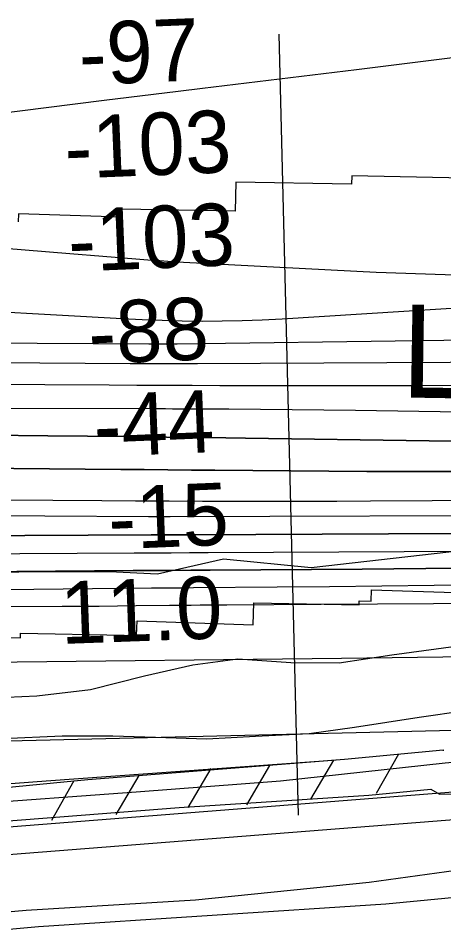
# Model space of a CAD drawing. Extents: x 3508733 to 3546731, y 546897 to 572481.
# Drawn here: x 3534551 to 3535009, y 561954 to 562929 of the extents above; entities that cross this region are included whole.
import ezdxf

# ---------------------------------------------------------------- set-up
doc = ezdxf.new("R2010")
doc.units = 0
for name, color, linetype in [('V-FLOD-BASE', 7, 'Continuous'), ('V-LEVE-TOET', 7, 'Continuous'), ('V-RIVR-EDGE', 7, 'Continuous'), ('V-RIVR-RANG', 7, 'Continuous'), ('V-ROAD-CNTR', 7, 'Continuous'), ('V-RRAP-FSHR', 7, 'Continuous'), ('V-RRAP-RVMT', 7, 'Continuous'), ('V-RRAP-RVMT-IDEN', 7, 'Continuous'), ('V-SITE-VEGE', 7, 'Continuous'), ('V-SURV-LINE', 7, 'Continuous'), ('V-TOPO-DPTH', 7, 'Continuous'), ('V-TOPO-MAJR', 7, 'Continuous'), ('V-TOPO-MINR', 7, 'Continuous'), ('V-TOPO-WATR', 7, 'Continuous')]:
    doc.layers.add(name, color=color, linetype=linetype)

msp = doc.modelspace()

# ---------------------------------------------------------------- linework, layer by layer
at = {"layer": 'V-FLOD-BASE'}
msp.add_lwpolyline([(3532710.45, 562040.61), (3532907.8, 562036.26), (3533054.05, 562032.42), (3533261.96, 562026.2), (3533512.77, 562021.89), (3533708.99, 562021.66), (3533810.05, 562022.98), (3533971.6, 562021.93), (3534038.02, 562025.37), (3534206.16, 562037.17), (3534387.26, 562051.78), (3534513.1, 562063.43), (3534724.18, 562080.08), (3534928.17, 562093.28), (3534994.62, 562099.66), (3535003.96, 562094.28), (3535028.65, 562095.2), (3535215.62, 562109.75), (3535302.06, 562118.27), (3535302.12, 562118.28)], dxfattribs=at)
at = {"layer": 'V-LEVE-TOET'}
for points in [[(3536056.52, 562014.26), (3535948.09, 562039.45), (3535773.65, 562101.73), (3535656.09, 562153.45), (3535628.6, 562165.48), (3535615.73, 562170.31), (3535604.6, 562173.36), (3535592.85, 562173.48), (3535551.67, 562168.61), (3535408.81, 562158.32), (3535383.24, 562156.54), (3535357.07, 562154.73), (3535231.86, 562147.19), (3535010.18, 562127.7), (3534833.15, 562108.35), (3534677.93, 562096.41), (3534491.56, 562083.03), (3534318.08, 562065.99), (3534147.58, 562053.63), (3533987.15, 562049.38), (3533933.12, 562050.52)], [(3534380.39, 561953.86), (3534559.73, 561969.66), (3534741.97, 561980.73), (3534928.4, 561999.99), (3535053.12, 562016.94), (3535087.23, 562020.7), (3535101.67, 562021.54), (3535164.94, 562025.2), (3535267.19, 562027.8), (3535404.07, 562038.52), (3535565.16, 562050.39), (3535626.81, 562047.41), (3535672.54, 562037.55), (3535711.16, 562022.47), (3535857.44, 561964), (3535975.05, 561917.57)]]:
    msp.add_lwpolyline(points, dxfattribs=at)
at = {"layer": 'V-RIVR-EDGE'}
msp.add_lwpolyline([(3533924.6, 562273.79), (3533952.81, 562273.72), (3533998.48, 562292.22), (3534053.16, 562311.9), (3534098.82, 562326.19), (3534151.67, 562332.66), (3534356.98, 562332.76), (3534649.34, 562333.83), (3534700.96, 562331.3), (3534771.84, 562347.34), (3534866.07, 562338.1), (3535058.23, 562359.84)], dxfattribs=at)
at = {"layer": 'V-RIVR-RANG'}
msp.add_line((3534852.51, 562071.7), (3534831.71, 562911.44), dxfattribs=at)
at = {"layer": 'V-ROAD-CNTR'}
msp.add_lwpolyline([(3535412.83, 562021.11), (3534946.57, 561976.32), (3534572.86, 561951.67), (3534297.18, 561926.9), (3534032.81, 561905.44)], dxfattribs=at)
at = {"layer": 'V-RRAP-FSHR'}
for p, q in [((3534890.18, 562131.03), (3534865.41, 562088.95)), ((3534959.87, 562137.55), (3534935.85, 562095.04)), ((3534758.38, 562122.07), (3534733.61, 562079.99)), ((3534821.24, 562125.19), (3534796.47, 562083.11)), ((3534680.83, 562114.51), (3534656.06, 562072.43)), ((3534611.07, 562108.72), (3534587.08, 562066.2))]:
    msp.add_line(p, q, dxfattribs=at)
for points in [[(3529520.03, 562301.45), (3530005.39, 562231.9), (3530463.26, 562162.52), (3530652.17, 562124.72), (3530699.67, 562125.28), (3530728.12, 562143.47), (3530785.02, 562179.86), (3530835.73, 562162.04), (3530871.39, 562134.3), (3530902.91, 562112.43), (3531136.15, 562100.24), (3531507.83, 562104.77), (3531883.57, 562094.27), (3532389.29, 562081.34), (3532875.91, 562077.71), (3533344.93, 562059.99), (3533650.72, 562055.72), (3533887.4, 562059.37), (3534147.49, 562076.22), (3534367.53, 562084.97), (3534626.01, 562110.18), (3534901.97, 562131.95), (3535007.86, 562142.19), (3535007.92, 562141.08)], [(3534865.21, 562129.06), (3534901.97, 562131.95), (3535007.86, 562142.19), (3535007.92, 562141.02)], [(3533674.67, 562056.09), (3533887.4, 562059.37), (3534147.49, 562076.22), (3534581.44, 562108.77), (3534869.21, 562129.45)]]:
    msp.add_lwpolyline(points, dxfattribs=at)
at = {"layer": 'V-RRAP-RVMT'}
for p, q in [((3534909.8, 562758.97), (3534909.67, 562750.12)), ((3535050.71, 562756.36), (3534909.8, 562758.97)), ((3534785.16, 562752.44), (3534784.56, 562721.09)), ((3534909.67, 562750.12), (3534785.16, 562752.44)), ((3534551.48, 562718.36), (3534551.14, 562709.62)), ((3534662.62, 562714.54), (3534551.48, 562718.36)), ((3534662.78, 562723.43), (3534662.62, 562714.54)), ((3534784.56, 562721.09), (3534662.78, 562723.43)), ((3534930.67, 562301.85), (3534931.1, 562314.19)), ((3534931.1, 562314.19), (3535054.51, 562309.97)), ((3534803.68, 562276.52), (3534804.58, 562300.07)), ((3534804.58, 562300.07), (3534917.68, 562298.01)), ((3534917.68, 562298.01), (3534917.76, 562302.27)), ((3534917.76, 562302.27), (3534930.67, 562301.85)), ((3534678.35, 562264.97), (3534678.93, 562280.72)), ((3534678.93, 562280.72), (3534803.68, 562276.52)), ((3534553.67, 562262.55), (3534553.85, 562267.49)), ((3534553.85, 562267.49), (3534665.26, 562265.42)), ((3534542.88, 562262.92), (3534553.67, 562262.55)), ((3534665.26, 562265.42), (3534678.35, 562264.97))]:
    msp.add_line(p, q, dxfattribs=at)
at = {"layer": 'V-SITE-VEGE'}
for points in [[(3534506.49, 562197.09), (3534571.14, 562199.96), (3534628.79, 562207.01), (3534687.1, 562221.69), (3534738.92, 562233.51), (3534787.16, 562240.07), (3534844.11, 562235.96), (3534896.39, 562235.43), (3534952.88, 562244.26), (3535021.71, 562253.54)], [(3535032.17, 562184.11), (3534982.16, 562176.98), (3534912.72, 562165.94), (3534863.89, 562159.38), (3534806.29, 562156.45), (3534753.97, 562153.45), (3534698.77, 562155.19), (3534652.96, 562156.83), (3534598.32, 562156.8), (3534534.26, 562153.92)]]:
    msp.add_lwpolyline(points, dxfattribs=at)
at = {"layer": 'V-SURV-LINE'}
for points in [[(3533967.89, 562014.2), (3535582.88, 562141.23)], [(3535585.23, 562111.32), (3533970.23, 561984.29)]]:
    msp.add_lwpolyline(points, dxfattribs=at)
at = {"layer": 'V-TOPO-DPTH'}
for points in [[(3536504.22, 562604.88), (3535853, 562494.94), (3535841.49, 562493.2), (3535829.95, 562491.72), (3535818.36, 562490.64), (3535806.74, 562489.82), (3535616.96, 562479.7), (3535510.41, 562475.1), (3535403.84, 562471.95), (3535297.22, 562470.97), (3535190.57, 562471.44), (3534795.52, 562477.17), (3534753.11, 562477.76), (3534710.7, 562478.3), (3534668.29, 562478.78), (3534625.88, 562479.22), (3534583.15, 562479.64), (3534519.37, 562480.23), (3534455.59, 562480.79), (3534391.82, 562481.3), (3534328.04, 562481.78), (3533592.42, 562487)], [(3536504.22, 562604.88), (3535853, 562494.94), (3535841.49, 562493.2), (3535829.95, 562491.72), (3535818.36, 562490.64), (3535806.74, 562489.82), (3535616.96, 562479.7), (3535510.41, 562475.1), (3535403.84, 562471.95), (3535297.22, 562470.97), (3535190.57, 562471.44), (3534795.52, 562477.17), (3534753.11, 562477.76), (3534710.7, 562478.3), (3534668.29, 562478.78), (3534625.88, 562479.22), (3534583.15, 562479.64), (3534519.37, 562480.23), (3534455.59, 562480.79), (3534391.82, 562481.3), (3534328.04, 562481.78), (3533592.42, 562487)], [(3533862.28, 562416.56), (3534004.12, 562415.25), (3534145.97, 562413.99), (3534287.82, 562412.82), (3534429.66, 562411.71), (3534641.17, 562410.11), (3534677.26, 562409.86), (3534713.36, 562409.65), (3534749.45, 562409.5), (3534785.55, 562409.38), (3534821.64, 562409.34), (3534857.74, 562409.35), (3534893.84, 562409.46), (3534929.93, 562409.62), (3535792.04, 562414.58), (3535799.65, 562414.62), (3535807.25, 562414.67), (3535814.86, 562414.71), (3535822.46, 562414.76), (3535835.37, 562414.83), (3535836.52, 562414.85), (3535839.96, 562414.98), (3535842.49, 562415.15), (3536790.17, 562568.34)], [(3533862.28, 562416.56), (3534004.12, 562415.25), (3534145.97, 562413.99), (3534287.82, 562412.82), (3534429.66, 562411.71), (3534641.17, 562410.11), (3534677.26, 562409.86), (3534713.36, 562409.65), (3534749.45, 562409.5), (3534785.55, 562409.38), (3534821.64, 562409.34), (3534857.74, 562409.35), (3534893.84, 562409.46), (3534929.93, 562409.62), (3535792.04, 562414.58), (3535799.65, 562414.62), (3535807.25, 562414.67), (3535814.86, 562414.71), (3535822.46, 562414.76), (3535835.37, 562414.83), (3535836.52, 562414.85), (3535839.96, 562414.98), (3535842.49, 562415.15), (3536790.17, 562568.34)], [(3536039.54, 562494.04), (3535878.65, 562474.65), (3535856.07, 562472.19), (3535833.47, 562470.09), (3535810.82, 562468.51), (3535788.14, 562467.28), (3535353.95, 562448.85), (3535247.02, 562445.12), (3535140.07, 562442.45), (3535033.09, 562441.39), (3534926.09, 562441.4), (3534762.65, 562442.64), (3534737.36, 562442.83), (3534712.07, 562443.04), (3534686.77, 562443.26), (3534661.48, 562443.48), (3534009.83, 562449.45), (3533932.07, 562450.16)], [(3533932.07, 562450.16), (3534009.83, 562449.45), (3534661.48, 562443.48), (3534686.77, 562443.26), (3534712.07, 562443.04), (3534737.36, 562442.83), (3534762.65, 562442.64), (3534926.09, 562441.4), (3535033.09, 562441.39), (3535140.07, 562442.45), (3535247.02, 562445.12), (3535353.95, 562448.85), (3535788.14, 562467.28), (3535810.82, 562468.51), (3535833.47, 562470.09), (3535856.07, 562472.19), (3535878.65, 562474.65), (3536039.54, 562494.04)], [(3536178.12, 562440.74), (3535863.07, 562399.79), (3535854.08, 562398.72), (3535845.07, 562397.77), (3535836.05, 562397.03), (3535827.01, 562396.41), (3535665.5, 562387.12), (3535575.67, 562382.67), (3535485.82, 562379.17), (3535395.92, 562377.08), (3535305.99, 562375.95), (3534735.27, 562373.24), (3534725.01, 562373.2), (3534714.76, 562373.15), (3534704.51, 562373.11), (3534694.25, 562373.07), (3534490.36, 562372.29), (3534378.15, 562372), (3534265.95, 562371.89), (3534153.75, 562372.08), (3534041.55, 562372.45), (3533601.11, 562374.45)], [(3533601.11, 562374.45), (3534041.55, 562372.45), (3534153.75, 562372.08), (3534265.95, 562371.89), (3534378.15, 562372), (3534490.36, 562372.29), (3534694.25, 562373.07), (3534704.51, 562373.11), (3534714.76, 562373.15), (3534725.01, 562373.2), (3534735.27, 562373.24), (3535305.99, 562375.95), (3535395.92, 562377.08), (3535485.82, 562379.17), (3535575.67, 562382.67), (3535665.5, 562387.12), (3535827.01, 562396.41), (3535836.05, 562397.03), (3535845.07, 562397.77), (3535854.08, 562398.72), (3535863.07, 562399.79), (3536178.12, 562440.74)], [(3536067.23, 562382.22), (3535995.17, 562374.91), (3535905.67, 562366.33), (3535878.3, 562363.97), (3535850.91, 562361.96), (3535823.48, 562360.47), (3535796.04, 562359.32), (3535330.24, 562344.39), (3535227.93, 562341.5), (3535125.61, 562339.12), (3535023.28, 562337.52), (3534920.93, 562336.44), (3534757.58, 562335.33), (3534736.9, 562335.18), (3534716.23, 562335.03), (3534695.55, 562334.87), (3534674.87, 562334.71), (3533882.99, 562328.22)], [(3536067.23, 562382.22), (3535995.17, 562374.91), (3535905.67, 562366.33), (3535878.3, 562363.97), (3535850.91, 562361.96), (3535823.48, 562360.47), (3535796.04, 562359.32), (3535330.24, 562344.39), (3535227.93, 562341.5), (3535125.61, 562339.12), (3535023.28, 562337.52), (3534920.93, 562336.44), (3534757.58, 562335.33), (3534736.9, 562335.18), (3534716.23, 562335.03), (3534695.55, 562334.87), (3534674.87, 562334.71), (3533882.99, 562328.22)], [(3533578.11, 562295.01), (3534598.42, 562296.48), (3534618.3, 562296.54), (3534638.17, 562296.65), (3534658.05, 562296.83), (3534677.92, 562297.06), (3534713.81, 562297.53), (3534717.67, 562297.57), (3534719.6, 562297.59), (3534721.53, 562297.61), (3534736.98, 562297.73), (3534746.64, 562297.8), (3534756.3, 562297.87), (3534765.95, 562297.94), (3534775.61, 562298), (3534877.04, 562298.61), (3534937.41, 562299), (3534997.78, 562299.42), (3535058.15, 562299.88)]]:
    msp.add_lwpolyline(points, dxfattribs=at)
at = {"layer": 'V-TOPO-MAJR'}
for points in [[(3535023.76, 562886.77), (3534914.71, 562873.2), (3534749.5, 562853.13), (3534723.01, 562849.89), (3534696.52, 562846.64), (3534670.03, 562843.37), (3534643.55, 562840.07), (3534521.33, 562824.81)], [(3534510.33, 562683.64), (3534558.6, 562679.7), (3534606.87, 562675.73), (3534677.8, 562669.86), (3534690.61, 562668.86), (3534703.42, 562667.94), (3534716.24, 562667.14), (3534729.07, 562666.41), (3534936.08, 562655.7), (3535052.41, 562651.55)], [(3533564.41, 562516.2), (3534027.84, 562511.95), (3534141.45, 562511.03), (3534255.07, 562510.26), (3534368.68, 562509.73), (3534482.3, 562509.36), (3534694.23, 562508.89), (3534701.88, 562508.87), (3534709.53, 562508.85), (3534717.18, 562508.82), (3534724.83, 562508.79), (3534777.59, 562508.56), (3534811.62, 562508.35), (3534845.65, 562508.07), (3534879.68, 562507.68), (3534913.7, 562507.22), (3535027.54, 562505.5)]]:
    msp.add_lwpolyline(points, dxfattribs=at)
at = {"layer": 'V-TOPO-MINR'}
for points in [[(3533931.78, 562646.66), (3534007.98, 562642.14), (3534662.9, 562605.64), (3534684.4, 562604.61), (3534705.91, 562603.79), (3534727.43, 562603.29), (3534748.95, 562603.02), (3534770.47, 562603.12), (3534791.99, 562603.52), (3534813.49, 562604.36), (3534834.98, 562605.49), (3535756.08, 562663.44), (3535778.85, 562665.42), (3535801.52, 562668.1), (3535824.04, 562671.86), (3535846.45, 562676.32), (3536721.03, 562872.16)], [(3533939.82, 562567.51), (3534070.5, 562563.77), (3534201.21, 562561.35), (3534331.94, 562559.81), (3534671.43, 562557.52), (3534689.55, 562557.43), (3534707.67, 562557.39), (3534725.78, 562557.4), (3534743.9, 562557.46), (3535083.15, 562559.19), (3535205.19, 562560.64), (3535327.19, 562563.17), (3535449.16, 562567.34), (3535571.09, 562572.61), (3535786.58, 562583.36), (3535800.71, 562584.37), (3535814.79, 562585.78), (3535828.8, 562587.78), (3535842.77, 562590.19), (3536911.98, 562797.95)], [(3533566.37, 562617.21), (3534301.26, 562585.73), (3534368.83, 562583.21), (3534436.41, 562581.18), (3534504.01, 562579.9), (3534571.62, 562579.11), (3534691.63, 562578.37), (3534699.24, 562578.35), (3534706.86, 562578.35), (3534714.47, 562578.41), (3534722.08, 562578.49), (3535503.67, 562589.29), (3535555.12, 562590.3), (3535606.57, 562591.72), (3535657.99, 562593.75), (3535709.4, 562596.18), (3535800.93, 562601.05), (3535806.55, 562601.48), (3535812.14, 562602.07), (3535817.71, 562602.9), (3535823.25, 562603.9), (3536055.11, 562651.06)], [(3533592.42, 562487), (3534328.04, 562481.78), (3534391.82, 562481.3), (3534455.59, 562480.79), (3534519.37, 562480.23), (3534583.15, 562479.64), (3534625.88, 562479.22), (3534668.29, 562478.78), (3534710.7, 562478.3), (3534753.11, 562477.76), (3534795.52, 562477.17), (3535190.57, 562471.44), (3535297.22, 562470.97), (3535403.84, 562471.95), (3535510.41, 562475.1), (3535616.96, 562479.7), (3535806.74, 562489.82), (3535818.36, 562490.64), (3535829.95, 562491.72), (3535841.49, 562493.2), (3535853, 562494.94), (3536504.22, 562604.88)], [(3533680.62, 562539.52), (3534649.1, 562534.39), (3534678.83, 562534.25), (3534708.56, 562534.11), (3534738.29, 562534.01), (3534768.02, 562533.91), (3534891.63, 562533.58), (3534983.17, 562533.58), (3535074.7, 562533.93), (3535166.23, 562534.79), (3535257.76, 562535.99), (3535752.64, 562543.87), (3535786.95, 562544.94), (3535821.21, 562546.72), (3535855.41, 562549.55), (3535889.55, 562553.08), (3535937.85, 562558.82), (3535995.96, 562566.58), (3536053.89, 562575.46)], [(3533862.28, 562416.56), (3534004.12, 562415.25), (3534145.97, 562413.99), (3534287.82, 562412.82), (3534429.66, 562411.71), (3534641.17, 562410.11), (3534677.26, 562409.86), (3534713.36, 562409.65), (3534749.45, 562409.5), (3534785.55, 562409.38), (3534821.64, 562409.34), (3534857.74, 562409.35), (3534893.84, 562409.46), (3534929.93, 562409.62), (3535792.04, 562414.58), (3535799.65, 562414.62), (3535807.25, 562414.67), (3535814.86, 562414.71), (3535822.46, 562414.76), (3535835.37, 562414.83), (3535836.52, 562414.85), (3535839.96, 562414.98), (3535842.49, 562415.15), (3536790.17, 562568.34)], [(3533576.61, 562399.9), (3534691.2, 562392.94), (3534695, 562392.92), (3534698.8, 562392.9), (3534702.6, 562392.9), (3534706.4, 562392.9), (3534713.27, 562392.91), (3534714, 562392.91), (3534714.36, 562392.91), (3534714.73, 562392.92), (3535572.24, 562395.65), (3535617.52, 562396.16), (3535662.78, 562397.16), (3535708.02, 562398.89), (3535753.25, 562401.11), (3535834.52, 562405.76), (3535839.09, 562406.08), (3535843.66, 562406.49), (3535848.21, 562407.02), (3535852.76, 562407.63), (3536469.23, 562499.46)], [(3533932.07, 562450.16), (3534009.83, 562449.45), (3534661.48, 562443.48), (3534686.77, 562443.26), (3534712.07, 562443.04), (3534737.36, 562442.83), (3534762.65, 562442.64), (3534926.09, 562441.4), (3535033.09, 562441.39), (3535140.07, 562442.45), (3535247.02, 562445.12), (3535353.95, 562448.85), (3535788.14, 562467.28), (3535810.82, 562468.51), (3535833.47, 562470.09), (3535856.07, 562472.19), (3535878.65, 562474.65), (3536039.54, 562494.04)], [(3533792.69, 562133.7), (3535332.96, 562170.73), (3535423.63, 562173.71), (3535514.25, 562177.74), (3535604.78, 562183.36), (3535695.25, 562190.04), (3535863.1, 562203.92), (3535869.6, 562204.56), (3535876.07, 562205.33), (3535882.52, 562206.3), (3535888.96, 562207.41), (3537178.66, 562450.07)], [(3533601.11, 562374.45), (3534041.55, 562372.45), (3534153.75, 562372.08), (3534265.95, 562371.89), (3534378.15, 562372), (3534490.36, 562372.29), (3534694.25, 562373.07), (3534704.51, 562373.11), (3534714.76, 562373.15), (3534725.01, 562373.2), (3534735.27, 562373.24), (3535305.99, 562375.95), (3535395.92, 562377.08), (3535485.82, 562379.17), (3535575.67, 562382.67), (3535665.5, 562387.12), (3535827.01, 562396.41), (3535836.05, 562397.03), (3535845.07, 562397.77), (3535854.08, 562398.72), (3535863.07, 562399.79), (3536178.12, 562440.74)], [(3533938.89, 562349.38), (3534675.75, 562353.69), (3534695.63, 562353.8), (3534715.5, 562353.92), (3534735.38, 562354.04), (3534755.25, 562354.16), (3535036.22, 562355.82), (3535171.52, 562357.44), (3535306.78, 562360.13), (3535442.01, 562364.44), (3535577.21, 562369.83), (3535814.05, 562380.69), (3535830.79, 562381.62), (3535847.51, 562382.77), (3535864.21, 562384.25), (3535880.89, 562385.95), (3536083.39, 562408.53)], [(3533562.18, 562311.44), (3533984.04, 562311.17), (3534106.2, 562311.31), (3534228.35, 562311.72), (3534350.5, 562312.55), (3534472.65, 562313.67), (3534694.34, 562316.07), (3534705.64, 562316.19), (3534716.95, 562316.29), (3534728.25, 562316.39), (3534739.56, 562316.48), (3534829.56, 562317.15), (3534885.87, 562317.66), (3534942.17, 562318.28), (3534998.48, 562319.08), (3535054.78, 562320)], [(3533578.11, 562295.01), (3534598.42, 562296.48), (3534618.3, 562296.54), (3534638.17, 562296.65), (3534658.05, 562296.83), (3534677.92, 562297.06), (3534713.81, 562297.53), (3534717.67, 562297.57), (3534719.6, 562297.59), (3534721.53, 562297.61), (3534736.98, 562297.73), (3534746.64, 562297.8), (3534756.3, 562297.87), (3534765.95, 562297.94), (3534775.61, 562298), (3534877.04, 562298.61), (3534937.41, 562299), (3534997.78, 562299.42), (3535058.15, 562299.88)], [(3533884.7, 562243.86), (3534018.35, 562240.33), (3534143.27, 562237.73), (3534268.2, 562236.07), (3534393.14, 562235.8), (3534518.08, 562236.47), (3534898.85, 562240.65), (3534980.49, 562241.69), (3535062.12, 562242.91), (3535143.75, 562244.4), (3535225.38, 562246.08), (3535307, 562247.87), (3535388.63, 562249.6), (3535470.26, 562251.25), (3535551.88, 562252.85), (3535808.98, 562257.78), (3535838.18, 562258.77), (3535867.33, 562260.34), (3535896.43, 562262.76), (3535925.49, 562265.76), (3536022.17, 562277.17)]]:
    msp.add_lwpolyline(points, dxfattribs=at)
at = {"layer": 'V-TOPO-WATR'}
msp.add_lwpolyline([(3533882.99, 562328.22), (3534674.87, 562334.71), (3534695.55, 562334.87), (3534716.23, 562335.03), (3534736.9, 562335.18), (3534757.58, 562335.33), (3534920.93, 562336.44), (3535023.28, 562337.52), (3535125.61, 562339.12), (3535227.93, 562341.5), (3535330.24, 562344.39), (3535796.04, 562359.32), (3535823.48, 562360.47), (3535850.91, 562361.96), (3535878.3, 562363.97), (3535905.67, 562366.33), (3535995.17, 562374.91), (3536067.23, 562382.22)], dxfattribs=at)

# ---------------------------------------------------------------- texts
at = {"layer": 'V-RIVR-RANG'}
for s, rotation, p in [('-97', 2.34833, (3534617.54, 562856.58)), ('-103', 2.34833, (3534602.16, 562755.86)), ('-103', 2.34833, (3534606.01, 562655.94)), ('-88', 2.34833, (3534627.78, 562556.75)), ('-44', 2.34833, (3534633.48, 562456.9)), ('-15', 2.34833, (3534649.19, 562357.46)), ('11.0', 2.06833, (3534597.5, 562255.85))]:
    msp.add_text(s, height=67, rotation=rotation, dxfattribs=at).set_placement(p)
at = {"layer": 'V-RRAP-RVMT-IDEN'}
msp.add_text('LUCY', height=100, rotation=359.05533, dxfattribs=at).set_placement((3534962.45, 562520.9))

doc.saveas('drawing.dxf')
